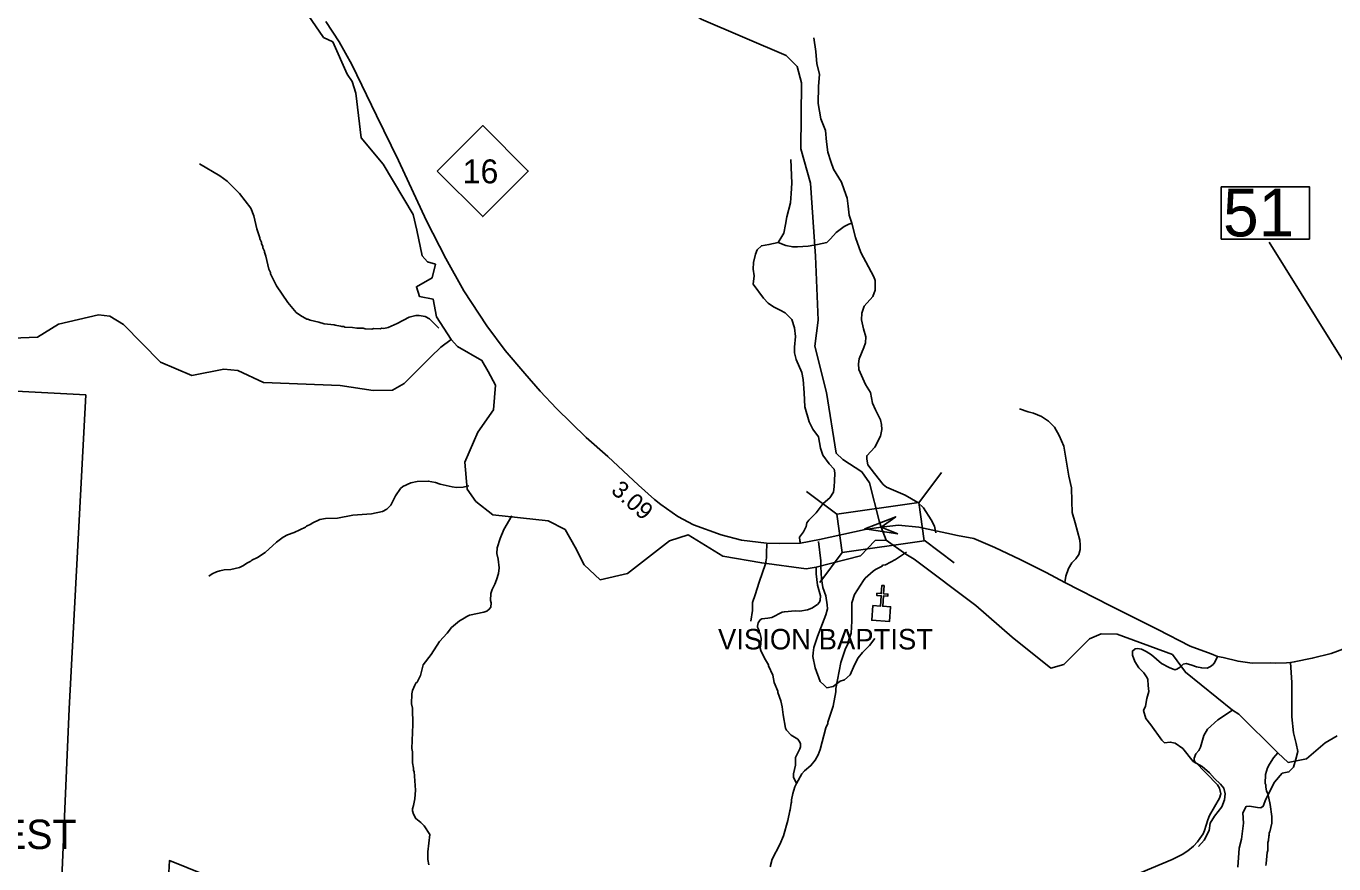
# Model space of a CAD drawing. Extents: x 1248224 to 1454986, y 825081 to 985870.
# Drawn here: x 1318874 to 1328430, y 911832 to 917958 of the extents above; entities that cross this region are included whole.
import ezdxf

# ---------------------------------------------------------------- set-up
doc = ezdxf.new("R2010")
doc.units = 0
for name, color, linetype in [('Exist Boundary Land Use Forest State Division NC Forest Resources', 7, 'Continuous'), ('Exist Boundary Land Use Forest State Division NC Forest Resources Label', 7, 'Continuous'), ('Exist Cultural Church CELL', 7, 'Continuous'), ('Exist Cultural Church Label', 7, 'Continuous'), ('Exist Hydrographic Creek Single Shore', 7, 'Continuous'), ('Exist Hydrographic Misc Water Feature', 7, 'Continuous'), ('Exist Road Non-System Type 51', 7, 'Continuous'), ('Exist Road Primary NC Attributed', 7, 'Continuous'), ('Exist Road Primary NC Mileage Hundredths English Label', 7, 'Continuous'), ('Exist Road Primary NC Shield CELL', 7, 'Continuous'), ('Exist Road Primary NC Shield Number Label', 7, 'Continuous'), ('Exist Road Primary NC Structure Standard Bridge CELL', 7, 'Continuous'), ('Exist Road Primary NC Structure Standard Bridge Number Label', 7, 'Continuous'), ('Exist Road Secondary Structure Standard Bridge Attributed CELL', 7, 'Continuous')]:
    doc.layers.add(name, color=color, linetype=linetype)

msp = doc.modelspace()

# ---------------------------------------------------------------- linework, layer by layer
at = {"layer": 'Exist Boundary Land Use Forest State Division NC Forest Resources'}
for points in [[(1317778.8, 915341.7), (1319309.7, 915261.6), (1319189.4, 912964.7), (1319110.9, 911166.4)], [(1319907.5, 911592.5), (1319921.3, 911856.2), (1321833.6, 911083.5)]]:
    msp.add_lwpolyline(points, dxfattribs=at)
at = {"layer": 'Exist Cultural Church CELL'}
msp.add_lwpolyline([(1325060.7, 913720.2), (1325117.5, 913716.6), (1325122.4, 913792.6), (1325090.5, 913794.7), (1325091.5, 913810.6), (1325123.4, 913808.5), (1325127.3, 913868.6), (1325143.3, 913867.5), (1325139.4, 913807.5), (1325171.3, 913805.4), (1325170.3, 913789.5), (1325138.4, 913791.6), (1325133.5, 913715.6), (1325191, 913711.8), (1325184.2, 913605.5), (1325053.8, 913613.9)], close=True, dxfattribs=at)
at = {"layer": 'Exist Hydrographic Creek Single Shore'}
for points in [[(1321047.9, 917876.1), (1320935.2, 918037.6), (1320886.5, 918145.7), (1320865.4, 918172.1), (1320723.2, 918151), (1320640.2, 918162.8), (1320570.4, 918215.5), (1320462.4, 918227.4), (1320420.3, 918245.9), (1320280.7, 918353.9), (1320160.8, 918396.1), (1320040.7, 918481.5), (1319743.4, 918530.5), (1319617.7, 918598.3), (1319490.5, 918744), (1319439.2, 918846.8), (1319408.9, 919019.4), (1319406.7, 919170.5), (1319377.3, 919418.1), (1319398.4, 919544.7), (1319405, 919900.5), (1319318.6, 920048.8), (1318813, 921262.7)], [(1324426.9, 917743.5), (1323807.8, 918008.6), (1323716.8, 918069.5), (1323587.8, 918229.8), (1323509.8, 918490.6), (1323436.8, 918584), (1323305.8, 918678.5), (1323195.1, 918719.7)], [(1321979.5, 915666.1), (1321871.8, 915831.5), (1321848.7, 915961.2), (1321748.6, 915980.7), (1321726.3, 916053), (1321840.4, 916117.1), (1321865.4, 916217.3), (1321807.3, 916235.8), (1321768.4, 916277.5), (1321729.4, 916466.8), (1321701.6, 916581), (1321482.4, 916949.9), (1321321.1, 917142), (1321283.5, 917468.2), (1321257.2, 917553.9), (1321220.3, 917607.9), (1321115, 917843.8), (1321047.9, 917876.1)], [(1325122.9, 914294.8), (1325106.6, 914341.3), (1325037, 914619.6), (1324980.6, 914699.9), (1324842.5, 914788.9), (1324793.3, 914834.4), (1324723.2, 915279.4), (1324638.2, 915617.2), (1324660.9, 915808.4), (1324642.1, 916274.9), (1324604.9, 916810.8), (1324535.9, 917061.7), (1324538.9, 917544.3), (1324507.9, 917663), (1324426.9, 917743.5)], [(1325159.4, 914199.3), (1325078.7, 914195.6), (1324970.8, 914085.2), (1324648, 914002.3), (1324575.3, 913990.5), (1324249.8, 914032.3), (1323965.9, 914082.4), (1323713, 914238.3), (1323575.1, 914193.1), (1323269.1, 913956.5), (1323068.9, 913909.2), (1322952, 914017.8), (1322885.3, 914148.6), (1322813, 914276.7), (1322687.8, 914340.7), (1322285.3, 914385), (1322160.1, 914482.5), (1322096.1, 914571.5), (1322079.4, 914769.2), (1322174.1, 914987.9), (1322288.2, 915152.2), (1322304.9, 915333.1), (1322249.2, 915433.3), (1322204.7, 915514), (1322026.7, 915616), (1321979.5, 915666.1)], [(1325159.4, 914199.3), (1325122.9, 914294.8)], [(1325159.4, 914199.3), (1325303.6, 914097.5), (1325362.5, 914060.1), (1325813.1, 913720.5), (1326080.2, 913489.5), (1326361.1, 913264), (1326457.9, 913290.5), (1326644.9, 913477.1), (1326729.9, 913514.8), (1326846, 913512.5), (1327250.7, 913363.4), (1327346.1, 913232.9), (1327690.1, 912956.3), (1327737.1, 912927.8), (1328021.9, 912644.6), (1328095.5, 912573.8), (1328230.5, 912599.4), (1328366.7, 912717.3), (1328455, 912767.8)]]:
    msp.add_lwpolyline(points, dxfattribs=at)
at = {"layer": 'Exist Hydrographic Misc Water Feature'}
for points in [[(1320140.9, 916950.8), (1320290.5, 916862.4), (1320343.5, 916824.9), (1320433, 916734.4), (1320516, 916628), (1320538.4, 916571.3), (1320559.7, 916474.8), (1320582, 916410.2), (1320581.7, 916402.2), (1320593, 916377.9), (1320592.8, 916369.9), (1320604.1, 916345.6), (1320603.9, 916337.6), (1320615.2, 916313.3), (1320615, 916305.3), (1320626.2, 916276.9), (1320647.5, 916180.3), (1320658.9, 916156), (1320658.6, 916148), (1320704.1, 916058.7), (1320786.7, 915936.4), (1320846.7, 915864.6), (1320878.1, 915841.8), (1320925.4, 915816.4), (1320933.4, 915816.1), (1320949.1, 915807.7), (1321012.8, 915793.9), (1321052.5, 915780.8), (1321124.3, 915774.7), (1321132.2, 915770.4), (1321172.1, 915765.3), (1321180, 915761.1), (1321195.9, 915760.6), (1321203.8, 915756.4), (1321259.8, 915754.7), (1321291.6, 915749.8), (1321337.7, 915748.5), (1321351.5, 915744.2), (1321399.5, 915742.7), (1321415.6, 915746.2), (1321463.6, 915744.9), (1321471.7, 915748.7), (1321487.7, 915748.2), (1321520, 915755.2), (1321584.8, 915783.3), (1321674.2, 915830.8), (1321722.5, 915841.4), (1321746.5, 915842.7), (1321790.3, 915835.4), (1321821.8, 915818.5), (1321891, 915749.9)], [(1318774.7, 915677), (1318957.7, 915683.1), (1319110.7, 915778.6), (1319403.7, 915848.2), (1319486.8, 915836.7), (1319585.7, 915775.6), (1319854.7, 915501.1), (1320085.7, 915404.5), (1320319.8, 915449.1), (1320419.8, 915440.5), (1320609.7, 915351.3), (1321167.8, 915330.3), (1321408.8, 915292.5), (1321550.8, 915296.3), (1321635.8, 915343.8), (1321831.9, 915540.1), (1321904.4, 915610.4), (1321979.5, 915666.1)], [(1320208.2, 913935.7), (1320232.7, 913952.9), (1320265.2, 913968), (1320289.4, 913975.4), (1320321.5, 913982.4), (1320369.6, 913985), (1320434.1, 913999.2), (1320458.4, 914010.4), (1320491, 914033.5), (1320515.4, 914044.8), (1320523.6, 914052.6), (1320564.1, 914071.3), (1320621.2, 914109.7), (1320703.5, 914185.2), (1320752.5, 914221.9), (1320785, 914239), (1320833.5, 914255.5), (1320914.6, 914293.2), (1320922.8, 914300.9), (1320955.3, 914316), (1320963.5, 914323.8), (1321020.2, 914350.1), (1321060.5, 914356.9), (1321148.5, 914360.4), (1321261.2, 914381.1), (1321397.6, 914391.1), (1321478, 914408.9), (1321510.5, 914425.9), (1321539.4, 914455.1), (1321573.4, 914524.1), (1321610.8, 914577), (1321627.3, 914592.5), (1321684, 914618.8), (1321732.4, 914629.4), (1321812.5, 914631.1), (1321864.3, 914621.6), (1321899.8, 914608.6), (1321987.3, 914588.1), (1322019.3, 914585.1), (1322067.4, 914587.8), (1322108.3, 914596.7)], [(1321817.5, 911823.8), (1321810.6, 911864), (1321810.2, 911919.9), (1321823.9, 912047.6), (1321781.6, 912110.7), (1321758.2, 912135.4), (1321721, 912162.5), (1321703.9, 912194.9), (1321696.6, 912219.2), (1321697, 912235.1), (1321705.8, 912258.9), (1321715.1, 912306.6), (1321718.9, 912370.4), (1321708.7, 912506.7), (1321704.9, 912514.8), (1321705.3, 912530.8), (1321698.5, 912571), (1321696.7, 912651), (1321693.4, 912675.1), (1321700.3, 912850.9), (1321697.8, 912970.9), (1321690.7, 913003.1), (1321692.6, 913075), (1321697.3, 913098.9), (1321714.5, 913138.4), (1321722.9, 913154.1), (1321731.1, 913161.9), (1321756.5, 913209.1), (1321774.6, 913286.6), (1321834.8, 913362.8), (1321895.5, 913459.1), (1321951.3, 913519.4), (1321982.5, 913560.5), (1322039.8, 913608.8), (1322080.5, 913631.6), (1322088.7, 913639.4), (1322113, 913650.7), (1322217.7, 913671.7), (1322239.9, 913681), (1322258.4, 913694.5), (1322270.8, 913710.1), (1322271.7, 913742.1), (1322268.1, 913758.2), (1322269.5, 913808.2), (1322278.4, 913837.9), (1322299.5, 913877.3), (1322312.4, 913908.8), (1322325.7, 913956.5), (1322330.9, 913996.3), (1322324.6, 914060.5), (1322313.7, 914100.8), (1322315, 914142.7), (1322336.9, 914212.1), (1322364.8, 914277.2), (1322422.8, 914376.7)], [(1324503, 912418.8), (1324541.5, 912490.8), (1324562.1, 912512.2), (1324609.2, 912550.9), (1324640.4, 912589.9), (1324661.5, 912629.3), (1324676.5, 912668.9), (1324719.1, 912827.6), (1324731.9, 912859.2), (1324732.2, 912867.2), (1324771.6, 912986), (1324790.5, 913089.5), (1324791.2, 913115.4), (1324828.5, 913304.3), (1324859.2, 913399.4), (1324880.6, 913446.8), (1324880.8, 913454.8), (1324902.5, 913518.1), (1324907, 913606), (1324908.9, 913741.8), (1324928.6, 913801.3), (1324993.5, 913905.4), (1325006, 913921), (1325063.5, 913973.3), (1325079.8, 913984.8), (1325128.5, 914009.4), (1325132.7, 914015.3), (1325152.8, 914018.7), (1325225.9, 914056.6), (1325308.2, 914111.9)], [(1324503, 912418.8), (1324480.8, 912466.6), (1324481.4, 912490.6), (1324495.3, 912554.2), (1324496.8, 912610.1), (1324528.6, 912673.2), (1324533.1, 912689), (1324531.8, 912713.1), (1324524.2, 912729.3), (1324512.6, 912743.6), (1324465.4, 912773), (1324430.5, 912810), (1324422.8, 912824.2), (1324405.6, 912920.7), (1324399.2, 912980.8), (1324388.4, 913025.1), (1324366.2, 913085.8), (1324366.4, 913093.8), (1324340.2, 913158.5), (1324329.7, 913210.7), (1324299.6, 913279.6), (1324299.8, 913287.6), (1324269.2, 913336.4), (1324242.8, 913393.2), (1324239.2, 913409.3), (1324244.1, 913441.1), (1324245.2, 913481.1), (1324238.1, 913513.3), (1324230.6, 913529.5), (1324230.8, 913537.5), (1324219.5, 913561.8), (1324219.7, 913569.8), (1324224.4, 913593.7), (1324232.8, 913609.5), (1324239.1, 913617.3), (1324249.2, 913623), (1324293.4, 913627.7), (1324323.5, 913634.8), (1324398.7, 913672.6), (1324414.8, 913676.2), (1324495, 913681.8), (1324527, 913680.9), (1324583.2, 913689.3), (1324615.6, 913702.4), (1324656.3, 913729.1), (1324670.9, 913746.7), (1324677.3, 913760.6), (1324680.1, 913792.5), (1324656.3, 913871.1), (1324646.7, 913953.3), (1324648, 914002.3)], [(1327022.3, 911769.3), (1327249.1, 911864.8), (1327322.1, 911900.7), (1327362.9, 911927.4), (1327403.9, 911962.3), (1327434.8, 911993.3), (1327451.5, 912016.8), (1327474.5, 912052.2), (1327485.1, 912075.9), (1327509.4, 912155.1), (1327522.3, 912184.8), (1327595.9, 912312.6), (1327604.8, 912344.3), (1327595.9, 912384.6), (1327580.6, 912409), (1327415.3, 912581.7), (1327409.6, 912589.8), (1327410, 912605.8), (1327422.9, 912637.5), (1327443.6, 912660.9), (1327456.2, 912684.5), (1327480.6, 912769.8), (1327508, 912816.9), (1327581.9, 912884.8), (1327690.1, 912956.3)], [(1327932.2, 911821), (1327936.6, 911834.8), (1327942.8, 911914.7), (1327947.3, 911930.5), (1327948.9, 911988.4), (1327953.3, 912002.4), (1327954.2, 912034.4), (1327958.4, 912042.1), (1327958.9, 912058.1), (1327963.1, 912066), (1327976.9, 912129.6), (1327978.3, 912177.6), (1327964.8, 912266), (1327947, 912346.4), (1327939.4, 912362.6), (1327932.4, 912394.8), (1327932.8, 912410.8), (1327929, 912418.9), (1327930.8, 912484.9), (1327946.3, 912534.4), (1327959, 912560), (1327988.3, 912607.2), (1328021.9, 912644.6)], [(1324310.2, 911809.7), (1324325.8, 911865.3), (1324382.9, 911973.6), (1324408.6, 912036.8), (1324439.8, 912147.9), (1324453.9, 912219.4), (1324458.1, 912227.3), (1324463.4, 912275.2), (1324467.6, 912283.1), (1324468.1, 912301), (1324477.4, 912346.8), (1324490.8, 912394.3), (1324503, 912418.8)]]:
    msp.add_lwpolyline(points, dxfattribs=at)
at = {"layer": 'Exist Road Non-System Type 51'}
for points in [[(1324907.8, 916517.4), (1324888.6, 916576), (1324881, 916642.2), (1324873.4, 916700.9), (1324852.4, 916760.5), (1324831.6, 916817.3), (1324774.8, 916912), (1324754, 916968.8), (1324733.2, 917037), (1324723.7, 917112.7), (1324714.3, 917196.1), (1324682.1, 917279.4), (1324661.3, 917391.8), (1324665.1, 917516.8), (1324670.8, 917607.7), (1324651.9, 917681.5), (1324644.3, 917772.4), (1324629.2, 917872.8)], [(1324370.4, 916375.3), (1324396.9, 916420.8), (1324410.1, 916445.4), (1324423.4, 916507.9), (1324432.8, 916562.8), (1324459.3, 916667), (1324464.9, 916734), (1324468.7, 916809.8), (1324463, 916984)], [(1324370.4, 916375.3), (1324425.3, 916354.5), (1324476.3, 916343.2), (1324510.4, 916343.2), (1324588, 916348.8), (1324656.1, 916360.2), (1324724.2, 916377.2), (1324752.6, 916403.8), (1324792.4, 916449.2), (1324852.9, 916492.8), (1324885.1, 916509.8), (1324907.8, 916517.4)], [(1324907.8, 916517.4), (1324933.7, 916413), (1324973.4, 916303.1), (1325030.2, 916199), (1325069.9, 916125.1), (1325077.5, 916098.6), (1325079.4, 916070.2), (1325077.5, 916028.6), (1325060.5, 915981.2), (1324998, 915911.2), (1324980.8, 915859.2), (1324978.9, 915810), (1324994, 915745.6), (1325009.2, 915686.9), (1325007.3, 915643.3), (1324995.9, 915609.2), (1324961.8, 915525.9), (1324956.2, 915488), (1324960, 915448.3), (1325007.3, 915338.4), (1325043.2, 915279.7), (1325058.4, 915202.1), (1325080.8, 915151.8), (1325116.7, 915079.9), (1325124.3, 915045.8), (1325128.1, 915007.9), (1325116.7, 914958.7), (1325075.1, 914879.1), (1325016.4, 914816.6), (1325016.5, 914792.7), (1325024.1, 914749.2), (1325073.3, 914686.7), (1325135.8, 914607.1), (1325162.2, 914586.3), (1325296.6, 914527.6), (1325389.3, 914474.6), (1325430.9, 914434.8), (1325487.7, 914347.7), (1325512.3, 914302.3), (1325520.9, 914252.1)], [(1324186.5, 916071.2), (1324194.4, 916131.1), (1324186.8, 916182.2), (1324188.7, 916229.5), (1324203.9, 916290.1), (1324217.1, 916322.3), (1324247.4, 916352.6), (1324302.3, 916360.2), (1324370.4, 916375.3)], [(1324532, 914178.2), (1324526.9, 914194.9), (1324525, 914221.4), (1324555.3, 914261.2), (1324574.2, 914299), (1324578, 914325.5), (1324593.1, 914346.4), (1324648, 914399.4), (1324699.1, 914467.6), (1324746.4, 914509.2), (1324772.9, 914549), (1324778.5, 914590.6), (1324782.3, 914630.4), (1324784.2, 914691), (1324778.5, 914717.5), (1324742.6, 914757.3), (1324697.2, 914819.8), (1324678.3, 914872.8), (1324665, 914954.2), (1324623.4, 915011.6), (1324596.9, 915064.6), (1324564.7, 915174.4), (1324559, 915276.7), (1324553.3, 915375.1), (1324542, 915426.3), (1324500.4, 915520.9), (1324489, 915570.2), (1324489, 915609.9), (1324496.6, 915689.5), (1324489.3, 915753.1), (1324468.5, 915811.8), (1324421.2, 915861), (1324385.2, 915881.8), (1324336, 915904.6), (1324296.3, 915933), (1324262.2, 915968.9), (1324186.5, 916071.2)], [(1326465.1, 913889.2), (1326472.9, 913936.7), (1326491.8, 913991.6), (1326514.5, 914033.2), (1326544.8, 914061.6), (1326565.6, 914093.8), (1326577, 914131.7), (1326577, 914165.8), (1326575.1, 914198), (1326539.1, 914324.8), (1326518.3, 914402.5), (1326516.4, 914483.9), (1326512.6, 914582.4), (1326493.7, 914667.6), (1326457.8, 914886.5), (1326423.7, 914964.1), (1326389.6, 915026.6), (1326344.2, 915070.2), (1326295, 915104.3), (1326236.4, 915127), (1326196.6, 915136.5), (1326132.3, 915159.2)], [(1324287.2, 914170.2), (1324285.3, 914106.8), (1324285.3, 914069), (1324275.9, 914025.4), (1324230.5, 913892.9), (1324202.1, 913800.1), (1324183.2, 913743.3), (1324181.3, 913684.6), (1324169.9, 913606.9)], [(1324663.7, 914188.2), (1324681.3, 914048.4), (1324681.3, 914003.9), (1324686.8, 913917.6), (1324695.2, 913853.5), (1324717.4, 913792.3), (1324728.6, 913725.5), (1324731.3, 913697.7), (1324717.4, 913653.1), (1324656.2, 913494.4), (1324631.2, 913415.2), (1324625.6, 913376.2), (1324622.9, 913348.4), (1324639, 913265.4), (1324675.7, 913164.7), (1324706.3, 913139.6), (1324725.8, 913120.1), (1324770.3, 913128.5), (1324823.1, 913167.5), (1324853.7, 913178.6), (1324895.5, 913214.8), (1324928.3, 913287.7), (1324953.4, 913337.8), (1324986.7, 913376.7), (1325036.8, 913429.6), (1325075.8, 913479.7)], [(1327579.5, 913348.9), (1327560.9, 913307), (1327549.2, 913290.7), (1327528.3, 913274.4), (1327505, 913262.7), (1327465.4, 913265.1), (1327425.9, 913272.1), (1327393.3, 913286), (1327351.4, 913297.7), (1327330.4, 913293), (1327307.2, 913269.7), (1327283.9, 913255.7), (1327267.6, 913251.1), (1327225.7, 913267.4), (1327169.8, 913297.7), (1327097.7, 913360.6), (1327058.1, 913386.2), (1327025.5, 913402.5), (1326995.3, 913407.1), (1326979, 913404.8), (1326958, 913388.5), (1326958, 913358.2), (1326976.7, 913311.6), (1327004.6, 913265.1), (1327041.8, 913227.8), (1327065.1, 913192.9), (1327069.8, 913181.2), (1327074.4, 913137), (1327079.1, 913092.7), (1327062.8, 913041.5), (1327053.5, 912985.6), (1327039.5, 912953), (1327055.8, 912894.7), (1327093, 912848.1), (1327172.2, 912736.3), (1327193.1, 912717.7), (1327235, 912722.4), (1327269.9, 912715.4), (1327325.8, 912675.8), (1327402.6, 912580.3), (1327467.2, 912544.5), (1327520.7, 912497.9), (1327558, 912456), (1327602.2, 912414.1), (1327625.5, 912386.1), (1327637.1, 912344.2), (1327630.1, 912299.9), (1327611.5, 912248.7), (1327558, 912181.1), (1327527.7, 912129.9), (1327518.4, 912076.3), (1327483.5, 912006.4), (1327441.6, 911959.9)], [(1328114.2, 913305.1), (1328123.5, 913158.4), (1328123.5, 912906.9), (1328135.1, 912790.4), (1328156.1, 912711.2), (1328167.7, 912653), (1328153.7, 912597.1), (1328135.1, 912538.8), (1328102.5, 912503.9), (1328053.6, 912494.6), (1327995.5, 912429.4), (1327932.6, 912305.9), (1327914.2, 912253.8), (1327897.9, 912242.1), (1327872.3, 912244.5), (1327844.3, 912249.1), (1327814.1, 912253.8), (1327788.5, 912251.4), (1327765.2, 912204.9), (1327769.8, 912130.3), (1327755.9, 912011.5), (1327739.6, 911946.3), (1327728, 911808.9)]]:
    msp.add_lwpolyline(points, dxfattribs=at)
at = {"layer": 'Exist Road Primary NC Attributed'}
for points in [[(1325122.9, 914294.8), (1325006.2, 914277), (1324672.4, 914203.4), (1324532, 914178.2), (1324382, 914175.9), (1324285.5, 914177.6), (1324101.6, 914198.1), (1323952, 914238), (1323750.5, 914311.9), (1323636.8, 914371.8), (1323511.8, 914458.9), (1323465.9, 914495.6), (1323348.2, 914602.6), (1323125.2, 914811.4), (1322967.6, 914949.1), (1322750.2, 915162.8), (1322630.9, 915289.7), (1322517.2, 915417.4), (1322375.6, 915587.2), (1322240.2, 915765.9), (1322072.6, 916021.5), (1321940.9, 916259.1), (1321799.6, 916535.5), (1321594.5, 916975.6), (1321434.9, 917305), (1321253.7, 917677.1), (1321161.9, 917842.8), (1321064.2, 917992.6)], [(1328633.8, 913452.9), (1328410.3, 913371.1), (1328272.7, 913335.1), (1328141, 913309.2), (1328114.2, 913305.1), (1328083.9, 913303.1), (1328002.4, 913300.5), (1327968.2, 913301.1), (1327834.5, 913299.1), (1327730.8, 913313.1), (1327621, 913341), (1327579.5, 913348.9), (1327533.3, 913367), (1327379.6, 913424.9), (1327145, 913546.2), (1326798.3, 913719.5), (1326465.1, 913889.2), (1326328.1, 913962.7), (1326138.6, 914058.5), (1325953.1, 914146.4), (1325798.4, 914212.1), (1325679.5, 914234.5), (1325603.3, 914250.1), (1325396.5, 914294), (1325249.4, 914308.1), (1325122.9, 914294.8)]]:
    msp.add_lwpolyline(points, dxfattribs=at)
at = {"layer": 'Exist Road Primary NC Shield CELL'}
msp.add_lwpolyline([(1321877.3, 916898.4), (1322210.3, 917231.4), (1322543.3, 916898.4), (1322210.3, 916565.4)], close=True, dxfattribs=at)
at = {"layer": 'Exist Road Primary NC Structure Standard Bridge CELL'}
for p, q in [((1325397, 914473.4), (1325562.6, 914694.2)), ((1324577.7, 914554.7), (1324798.5, 914389.2)), ((1325436.1, 914200.2), (1325656.9, 914034.6)), ((1324672.9, 913888.8), (1324838.4, 914109.6))]:
    msp.add_line(p, q, dxfattribs=at)
msp.add_lwpolyline([(1324798.5, 914389.2), (1325396.8, 914474.7), (1325436.8, 914195.2), (1324838.4, 914109.6)], close=True, dxfattribs=at)
at = {"layer": 'Exist Road Primary NC Structure Standard Bridge Number Label'}
msp.add_line((1329438.7, 913994.3), (1327957.3, 916378.9), dxfattribs=at)
msp.add_lwpolyline([(1327608.1, 916783.3), (1328252.2, 916783.3), (1328252.2, 916400.9), (1327608.1, 916400.9)], close=True, dxfattribs=at)
at = {"layer": 'Exist Road Secondary Structure Standard Bridge Attributed CELL'}
msp.add_lwpolyline([(1325242.9, 914245), (1325001.8, 914281.1), (1325228.7, 914370.4), (1325122.9, 914294.8)], close=True, dxfattribs=at)

# ---------------------------------------------------------------- texts
at = {"layer": 'Exist Boundary Land Use Forest State Division NC Forest Resources Label'}
msp.add_text('RENDEZVOUS MOUNTAIN STATE FOREST', height=215, dxfattribs=at).set_placement((1313379.8, 911940.2))
at = {"layer": 'Exist Cultural Church Label'}
msp.add_text('VISION BAPTIST', height=150, dxfattribs=at).set_placement((1323929.9, 913400.1))
at = {"layer": 'Exist Road Primary NC Mileage Hundredths English Label'}
msp.add_text('3.09', height=125, rotation=318.84301, dxfattribs=at).set_placement((1323141.3, 914552.3))
at = {"layer": 'Exist Road Primary NC Shield Number Label'}
msp.add_text('16', height=175, dxfattribs=at).set_placement((1322064.4, 916808.7))
at = {"layer": 'Exist Road Primary NC Structure Standard Bridge Number Label'}
msp.add_text('51', height=350, dxfattribs=at).set_placement((1327620.6, 916420.7))

doc.saveas('drawing.dxf')
